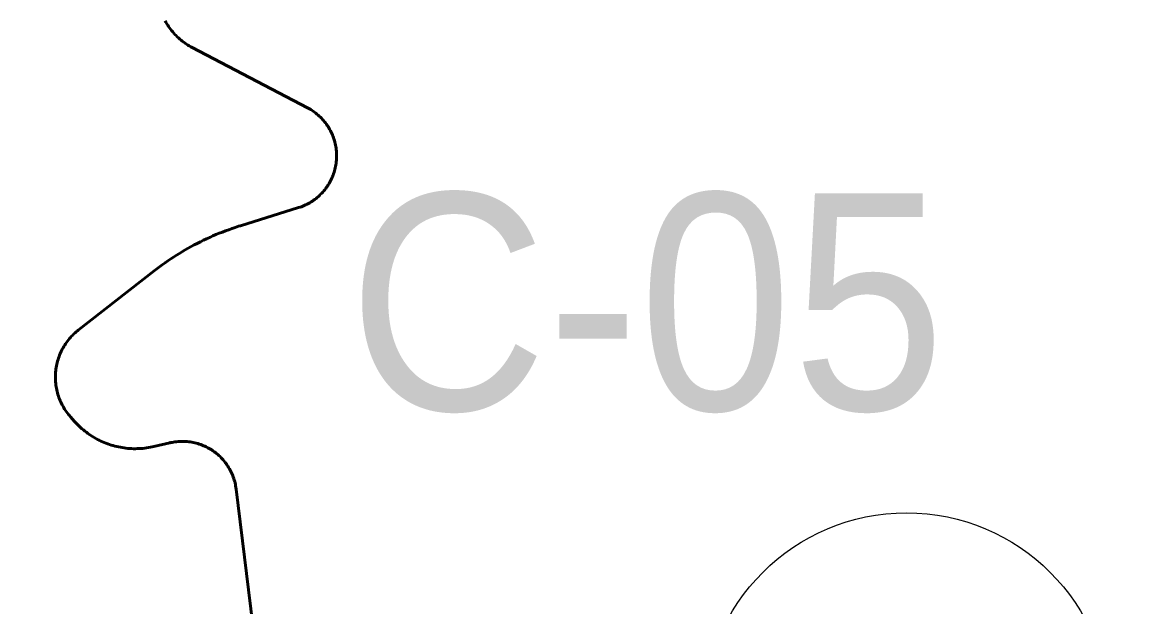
# Model space of a CAD drawing. Extents: x -1643653 to 4543381, y 1624270 to 13878484.
# Drawn here: x 613859 to 615897, y 8967992 to 8969070 of the extents above; entities that cross this region are included whole.
import ezdxf

# ---------------------------------------------------------------- set-up
doc = ezdxf.new("R2010")
doc.units = 0
doc.header["$LTSCALE"] = 200
for name, color, linetype, lineweight in [('1', 7, 'Continuous', 13), ('15', 7, 'Continuous', 25), ('24', 7, 'Continuous', 25), ('27', 7, 'Continuous', 53), ('60', 7, 'Continuous', 53)]:
    doc.layers.add(name, color=color, linetype=linetype, lineweight=lineweight)

msp = doc.modelspace()

# ---------------------------------------------------------------- linework, layer by layer
at = {"layer": '1', "lineweight": 25}
msp.add_spline([(814781, 9009175.5), (814787.2, 9009173.4), (814796.9, 9009173.4), (814799.4, 9009172.4), (814805.1, 9009174.5), (814805.6, 9009176.5), (814811.7, 9009179.5), (814811.7, 9009179.5), (814801.5, 9009181), (814790.7, 9009181.5), (814784.1, 9009183.1), (814777.4, 9009185.1), (814778.4, 9009175.5)], degree=3, dxfattribs=at)
at = {"layer": '15'}
msp.add_circle((615490.2, 8967790.3), 375, dxfattribs=at)
at = {"layer": '24'}
msp.add_spline([(612786.7, 8968107.3), (612801.6, 8968128.4), (612825.4, 8968137.6), (612841.8, 8968141.2), (612849.1, 8968135.7), (612863.8, 8968104.6), (612885.7, 8968091.8), (612907.7, 8968095.5), (612936.9, 8968110.1), (612958.9, 8968126.6), (613002.8, 8968135.7), (613019.2, 8968144.9), (613052.1, 8968168.7), (613075.9, 8968223.6), (613149.1, 8968256.5), (613222.2, 8968346.2), (613291.7, 8968393.7), (613379.5, 8968463.3), (613410.6, 8968499.9), (613419.7, 8968521.8), (613428.9, 8968573.1), (613434.3, 8968587.7), (613492.9, 8968642.6), (613500.2, 8968675.6), (613500.2, 8968774.4), (613520.8, 8968819.7), (613563.5, 8968810.2), (613601.5, 8968781.7), (613573, 8968914.7), (613639.4, 8969062), (613682.2, 8969190.2), (613720.1, 8969337.5), (613710.7, 8969399.2), (613677.4, 8969432.5), (613601.5, 8969437.2), (613577.7, 8969451.5), (613558.7, 8969522.8), (613558.7, 8969603.5), (613644.2, 8969670), (613758.1, 8969741.3), (613791.3, 8969793.5), (613772.4, 8969850.5), (613667.9, 8969964.5), (613648.9, 8970026.3), (613691.7, 8970145), (613767.6, 8970301.8), (613881.6, 8970377.8), (613929, 8970392), (613962.2, 8970444.3), (613976.5, 8970529.8), (614009.7, 8970567.8), (614047.7, 8970658), (614166.4, 8970700.8), (614261.3, 8970800.5), (614342, 8970890.8), (614437, 8970938.3), (614503.4, 8971071.3), (614560.4, 8971137.8), (614584.1, 8971209.1), (614565.1, 8971304.1), (614531.9, 8971432.3), (614503.4, 8971489.3), (614403.7, 8971541.6), (614384.7, 8971608.1), (614399, 8971741.1), (614508.2, 8971921.6), (614660.1, 8972083.1), (614712.3, 8972154.3), (614750.3, 8972154.3), (614793, 8972097.3), (614854.7, 8972064.1), (614873.7, 8972111.6), (614816.7, 8972387.1), (614812, 8972505.8), (614840.4, 8972594.7), (614887.9, 8972703.9), (614973.4, 8972751.4), (615039.8, 8972760.9), (615187, 8972836.9), (615272.4, 8972998.4), (615315.2, 8973159.9), (615348.4, 8973316.7)], degree=3, dxfattribs=at)
at = {"layer": '27'}
for points in [[(614437, 8968843.6), (614436.4, 8968846.3), (614435.7, 8968849.1), (614434.9, 8968851.8), (614434.1, 8968854.5), (614433.2, 8968857.2), (614432.2, 8968859.8), (614431.1, 8968862.5), (614430, 8968865.1), (614428.8, 8968867.6), (614427.5, 8968870.1), (614426.1, 8968872.6), (614424.7, 8968875.1), (614423.2, 8968877.5), (614421.7, 8968879.8), (614420.1, 8968882.1), (614418.4, 8968884.4), (614416.6, 8968886.6), (614414.8, 8968888.8), (614412.9, 8968890.9), (614411, 8968893), (614409, 8968895), (614407, 8968896.9), (614404.8, 8968898.8), (614402.7, 8968900.7), (614400.5, 8968902.4), (614398.2, 8968904.2), (614395.9, 8968905.8), (614393.6, 8968907.4), (614391.2, 8968908.9), (614388.8, 8968910.3), (614386.3, 8968911.7), (614385.3, 8968912.2), (614172.6, 8969023.4), (614169.8, 8969024.9), (614167.1, 8969026.4), (614164.5, 8969028), (614161.9, 8969029.7), (614159.3, 8969031.4), (614156.8, 8969033.2), (614154.3, 8969035.1), (614151.9, 8969037.1), (614149.6, 8969039.1), (614147.2, 8969041.1), (614145, 8969043.2), (614142.8, 8969045.4), (614140.6, 8969047.6), (614138.5, 8969049.9), (614136.5, 8969052.3), (614134.5, 8969054.7), (614132.6, 8969057.1), (614130.8, 8969059.6), (614129, 8969062.1), (614127.3, 8969064.7), (614125.7, 8969067.3), (614124.1, 8969070), (614122.6, 8969072.7)], [(614122.6, 8969072.7), (614124.1, 8969070), (614125.7, 8969067.3), (614127.3, 8969064.7), (614129, 8969062.1), (614130.8, 8969059.6), (614132.6, 8969057.1), (614134.5, 8969054.7), (614136.5, 8969052.3), (614138.5, 8969049.9), (614140.6, 8969047.6), (614142.8, 8969045.4), (614145, 8969043.2), (614147.2, 8969041.1), (614149.6, 8969039.1), (614151.9, 8969037.1), (614154.3, 8969035.1), (614156.8, 8969033.2), (614159.3, 8969031.4), (614161.9, 8969029.7), (614164.5, 8969028), (614167.1, 8969026.4), (614169.8, 8969024.9), (614172.6, 8969023.4), (614385.3, 8968912.2), (614386.3, 8968911.7), (614388.8, 8968910.3), (614391.2, 8968908.9), (614393.6, 8968907.4), (614395.9, 8968905.8), (614398.2, 8968904.2), (614400.5, 8968902.4), (614402.7, 8968900.7), (614404.8, 8968898.8), (614407, 8968896.9), (614409, 8968895), (614411, 8968893), (614412.9, 8968890.9), (614414.8, 8968888.8), (614416.6, 8968886.6), (614418.4, 8968884.4), (614420.1, 8968882.1), (614421.7, 8968879.8), (614423.2, 8968877.5), (614424.7, 8968875.1), (614426.1, 8968872.6), (614427.5, 8968870.1), (614428.8, 8968867.6), (614430, 8968865.1), (614431.1, 8968862.5), (614432.2, 8968859.8), (614433.2, 8968857.2), (614434.1, 8968854.5), (614434.9, 8968851.8), (614435.7, 8968849.1), (614436.4, 8968846.3), (614437, 8968843.6)], [(613931.5, 8968464.3), (613932.9, 8968466.9), (613934.3, 8968469.5), (613935.8, 8968472.1), (613937.4, 8968474.6), (613939, 8968477.1), (613940.7, 8968479.5), (613942.5, 8968481.9), (613944.3, 8968484.3), (613946.2, 8968486.6), (613948.1, 8968488.8), (613950.1, 8968491), (613952.2, 8968493.1), (613954.3, 8968495.2), (613956.5, 8968497.2), (613958.7, 8968499.2), (613961, 8968501.1), (613962.4, 8968502.2), (614102.2, 8968611.4), (614107.2, 8968615.2), (614112.3, 8968619), (614117.4, 8968622.8), (614122.5, 8968626.4), (614127.7, 8968630), (614133, 8968633.6), (614138.2, 8968637), (614143.6, 8968640.4), (614148.9, 8968643.8), (614154.4, 8968647), (614159.8, 8968650.2), (614165.3, 8968653.4), (614170.8, 8968656.4), (614176.4, 8968659.4), (614182, 8968662.3), (614187.7, 8968665.2), (614193.4, 8968668), (614199.1, 8968670.7), (614204.8, 8968673.3), (614210.6, 8968675.9), (614216.4, 8968678.3), (614222.3, 8968680.8), (614228.2, 8968683.1), (614234.1, 8968685.3), (614240, 8968687.5), (614246, 8968689.7), (614251.9, 8968691.7), (614258, 8968693.7), (614261.5, 8968694.8), (614368.7, 8968728.1), (614371.4, 8968729), (614374, 8968729.9), (614376.7, 8968731), (614379.3, 8968732.1), (614381.8, 8968733.2), (614384.4, 8968734.5), (614386.9, 8968735.8), (614389.3, 8968737.2), (614391.8, 8968738.6), (614394.2, 8968740.2), (614396.5, 8968741.8), (614398.8, 8968743.4), (614401, 8968745.1), (614403.2, 8968746.9), (614405.4, 8968748.8), (614407.5, 8968750.7), (614409.5, 8968752.7), (614411.5, 8968754.7), (614413.4, 8968756.7), (614415.2, 8968758.9), (614417, 8968761.1), (614418.8, 8968763.3), (614420.5, 8968765.6), (614422.1, 8968767.9), (614423.6, 8968770.3), (614425.1, 8968772.7), (614426.5, 8968775.1), (614427.8, 8968777.6), (614429.1, 8968780.2), (614430.3, 8968782.7), (614431.4, 8968785.3), (614432.4, 8968788), (614433.4, 8968790.6), (614434.3, 8968793.3), (614435.1, 8968796), (614435.9, 8968798.7), (614436.5, 8968801.5), (614437.1, 8968804.2), (614437.6, 8968807), (614438, 8968809.8), (614438.4, 8968812.6), (614438.7, 8968815.4), (614438.8, 8968818.3), (614439, 8968821.1), (614439, 8968823.9), (614438.9, 8968826.8), (614438.8, 8968829.6), (614438.6, 8968832.4), (614438.3, 8968835.2), (614438, 8968838), (614437.5, 8968840.8), (614437, 8968843.6)], [(614437, 8968843.6), (614437.5, 8968840.8), (614438, 8968838), (614438.3, 8968835.2), (614438.6, 8968832.4), (614438.8, 8968829.6), (614438.9, 8968826.8), (614439, 8968823.9), (614439, 8968821.1), (614438.8, 8968818.3), (614438.7, 8968815.4), (614438.4, 8968812.6), (614438, 8968809.8), (614437.6, 8968807), (614437.1, 8968804.2), (614436.5, 8968801.5), (614435.9, 8968798.7), (614435.1, 8968796), (614434.3, 8968793.3), (614433.4, 8968790.6), (614432.4, 8968788), (614431.4, 8968785.3), (614430.3, 8968782.7), (614429.1, 8968780.2), (614427.8, 8968777.6), (614426.5, 8968775.1), (614425.1, 8968772.7), (614423.6, 8968770.3), (614422.1, 8968767.9), (614420.5, 8968765.6), (614418.8, 8968763.3), (614417, 8968761.1), (614415.2, 8968758.9), (614413.4, 8968756.7), (614411.5, 8968754.7), (614409.5, 8968752.7), (614407.5, 8968750.7), (614405.4, 8968748.8), (614403.2, 8968746.9), (614401, 8968745.1), (614398.8, 8968743.4), (614396.5, 8968741.8), (614394.2, 8968740.2), (614391.8, 8968738.6), (614389.3, 8968737.2), (614386.9, 8968735.8), (614384.4, 8968734.5), (614381.8, 8968733.2), (614379.3, 8968732.1), (614376.7, 8968731), (614374, 8968729.9), (614371.4, 8968729), (614368.7, 8968728.1), (614261.5, 8968694.8), (614258, 8968693.7), (614251.9, 8968691.7), (614246, 8968689.7), (614240, 8968687.5), (614234.1, 8968685.3), (614228.2, 8968683.1), (614222.3, 8968680.8), (614216.4, 8968678.3), (614210.6, 8968675.9), (614204.8, 8968673.3), (614199.1, 8968670.7), (614193.4, 8968668), (614187.7, 8968665.2), (614182, 8968662.3), (614176.4, 8968659.4), (614170.8, 8968656.4), (614165.3, 8968653.4), (614159.8, 8968650.2), (614154.4, 8968647), (614148.9, 8968643.8), (614143.6, 8968640.4), (614138.2, 8968637), (614133, 8968633.6), (614127.7, 8968630), (614122.5, 8968626.4), (614117.4, 8968622.8), (614112.3, 8968619), (614107.2, 8968615.2), (614102.2, 8968611.4), (613962.4, 8968502.2), (613961, 8968501.1), (613958.7, 8968499.2), (613956.5, 8968497.2), (613954.3, 8968495.2), (613952.2, 8968493.1), (613950.1, 8968491), (613948.1, 8968488.8), (613946.2, 8968486.6), (613944.3, 8968484.3), (613942.5, 8968481.9), (613940.7, 8968479.5), (613939, 8968477.1), (613937.4, 8968474.6), (613935.8, 8968472.1), (613934.3, 8968469.5), (613932.9, 8968466.9), (613931.5, 8968464.3)], [(614149.3, 8968297), (614146.5, 8968296.8), (614143.7, 8968296.5), (614140.8, 8968296.2), (614138.1, 8968295.8), (614135.3, 8968295.2), (614132.5, 8968294.7), (614131.4, 8968294.4), (614102, 8968287.5), (614098.7, 8968286.8), (614095.3, 8968286.1), (614091.8, 8968285.5), (614088.4, 8968285), (614085, 8968284.5), (614081.5, 8968284.2), (614078.1, 8968283.9), (614074.6, 8968283.7), (614071.2, 8968283.6), (614067.7, 8968283.5), (614064.2, 8968283.5), (614060.8, 8968283.7), (614057.3, 8968283.9), (614053.9, 8968284.1), (614050.4, 8968284.5), (614047, 8968284.9), (614043.6, 8968285.5), (614040.2, 8968286.1), (614036.8, 8968286.7), (614033.4, 8968287.5), (614030, 8968288.3), (614026.7, 8968289.2), (614023.3, 8968290.2), (614020, 8968291.3), (614016.8, 8968292.4), (614013.5, 8968293.6), (614010.3, 8968294.9), (614007.1, 8968296.3), (614004, 8968297.7), (614000.8, 8968299.2), (613997.8, 8968300.8), (613994.7, 8968302.4), (613991.7, 8968304.1), (613988.8, 8968305.9), (613985.8, 8968307.8), (613982.9, 8968309.7), (613980.1, 8968311.7), (613977.3, 8968313.8), (613974.6, 8968315.9), (613971.9, 8968318.1), (613969.2, 8968320.3), (613966.7, 8968322.6), (613964.1, 8968325), (613961.6, 8968327.4), (613959.2, 8968329.8), (613956.8, 8968332.4), (613955.6, 8968333.8), (613947.9, 8968342.4), (613946, 8968344.6), (613944.1, 8968346.9), (613942.3, 8968349.3), (613940.6, 8968351.7), (613938.9, 8968354.1), (613937.2, 8968356.6), (613935.7, 8968359.1), (613934.2, 8968361.7), (613932.8, 8968364.3), (613931.4, 8968366.9), (613930.2, 8968369.6), (613929, 8968372.3), (613927.8, 8968375.1), (613926.8, 8968377.8), (613925.8, 8968380.6), (613924.9, 8968383.5), (613924.1, 8968386.3), (613923.3, 8968389.2), (613922.7, 8968392.1), (613922.1, 8968395), (613921.5, 8968397.9), (613921.1, 8968400.8), (613920.8, 8968403.8), (613920.5, 8968406.7), (613920.3, 8968409.7), (613920.2, 8968412.7), (613920.1, 8968415.6), (613920.2, 8968418.6), (613920.3, 8968421.6), (613920.5, 8968424.5), (613920.8, 8968427.5), (613921.1, 8968430.4), (613921.6, 8968433.3), (613922.1, 8968436.3), (613922.7, 8968439.2), (613923.4, 8968442.1), (613924.1, 8968444.9), (613925, 8968447.8), (613925.9, 8968450.6), (613926.9, 8968453.4), (613927.9, 8968456.2), (613929.1, 8968458.9), (613930.3, 8968461.6), (613931.5, 8968464.3)], [(613931.5, 8968464.3), (613930.3, 8968461.6), (613929.1, 8968458.9), (613927.9, 8968456.2), (613926.9, 8968453.4), (613925.9, 8968450.6), (613925, 8968447.8), (613924.1, 8968444.9), (613923.4, 8968442.1), (613922.7, 8968439.2), (613922.1, 8968436.3), (613921.6, 8968433.3), (613921.1, 8968430.4), (613920.8, 8968427.5), (613920.5, 8968424.5), (613920.3, 8968421.6), (613920.2, 8968418.6), (613920.1, 8968415.6), (613920.2, 8968412.7), (613920.3, 8968409.7), (613920.5, 8968406.7), (613920.8, 8968403.8), (613921.1, 8968400.8), (613921.5, 8968397.9), (613922.1, 8968395), (613922.7, 8968392.1), (613923.3, 8968389.2), (613924.1, 8968386.3), (613924.9, 8968383.5), (613925.8, 8968380.6), (613926.8, 8968377.8), (613927.8, 8968375.1), (613929, 8968372.3), (613930.2, 8968369.6), (613931.4, 8968366.9), (613932.8, 8968364.3), (613934.2, 8968361.7), (613935.7, 8968359.1), (613937.2, 8968356.6), (613938.9, 8968354.1), (613940.6, 8968351.7), (613942.3, 8968349.3), (613944.1, 8968346.9), (613946, 8968344.6), (613947.9, 8968342.4), (613955.6, 8968333.8), (613956.8, 8968332.4), (613959.2, 8968329.8), (613961.6, 8968327.4), (613964.1, 8968325), (613966.7, 8968322.6), (613969.2, 8968320.3), (613971.9, 8968318.1), (613974.6, 8968315.9), (613977.3, 8968313.8), (613980.1, 8968311.7), (613982.9, 8968309.7), (613985.8, 8968307.8), (613988.8, 8968305.9), (613991.7, 8968304.1), (613994.7, 8968302.4), (613997.8, 8968300.8), (614000.8, 8968299.2), (614004, 8968297.7), (614007.1, 8968296.3), (614010.3, 8968294.9), (614013.5, 8968293.6), (614016.8, 8968292.4), (614020, 8968291.3), (614023.3, 8968290.2), (614026.7, 8968289.2), (614030, 8968288.3), (614033.4, 8968287.5), (614036.8, 8968286.7), (614040.2, 8968286.1), (614043.6, 8968285.5), (614047, 8968284.9), (614050.4, 8968284.5), (614053.9, 8968284.1), (614057.3, 8968283.9), (614060.8, 8968283.7), (614064.2, 8968283.5), (614067.7, 8968283.5), (614071.2, 8968283.6), (614074.6, 8968283.7), (614078.1, 8968283.9), (614081.5, 8968284.2), (614085, 8968284.5), (614088.4, 8968285), (614091.8, 8968285.5), (614095.3, 8968286.1), (614098.7, 8968286.8), (614102, 8968287.5), (614131.4, 8968294.4), (614132.5, 8968294.7), (614135.3, 8968295.2), (614138.1, 8968295.8), (614140.8, 8968296.2), (614143.7, 8968296.5), (614146.5, 8968296.8), (614149.3, 8968297)], [(614288, 8967928), (614253.6, 8968209.2), (614253.2, 8968212), (614252.7, 8968214.8), (614252.2, 8968217.6), (614251.6, 8968220.4), (614250.9, 8968223.1), (614250.1, 8968225.8), (614249.2, 8968228.5), (614248.3, 8968231.2), (614247.3, 8968233.8), (614246.2, 8968236.5), (614245.1, 8968239), (614243.9, 8968241.6), (614242.6, 8968244.1), (614241.2, 8968246.6), (614239.8, 8968249), (614238.3, 8968251.4), (614236.7, 8968253.8), (614235.1, 8968256.1), (614233.3, 8968258.3), (614231.6, 8968260.5), (614229.8, 8968262.7), (614227.9, 8968264.8), (614225.9, 8968266.9), (614223.9, 8968268.9), (614221.9, 8968270.8), (614219.8, 8968272.7), (614217.6, 8968274.5), (614215.4, 8968276.3), (614213.1, 8968278), (614210.8, 8968279.6), (614208.5, 8968281.2), (614206.1, 8968282.7), (614203.6, 8968284.1), (614201.1, 8968285.4), (614198.6, 8968286.7), (614196.1, 8968288), (614193.5, 8968289.1), (614190.8, 8968290.2), (614188.2, 8968291.2), (614185.5, 8968292.1), (614182.8, 8968292.9), (614180.1, 8968293.7), (614177.4, 8968294.4), (614174.6, 8968295), (614171.8, 8968295.5), (614169, 8968296), (614166.2, 8968296.4), (614163.4, 8968296.7), (614160.6, 8968296.9), (614157.8, 8968297), (614155, 8968297.1), (614152.1, 8968297.1), (614149.3, 8968297)], [(614149.3, 8968297), (614152.1, 8968297.1), (614155, 8968297.1), (614157.8, 8968297), (614160.6, 8968296.9), (614163.4, 8968296.7), (614166.2, 8968296.4), (614169, 8968296), (614171.8, 8968295.5), (614174.6, 8968295), (614177.4, 8968294.4), (614180.1, 8968293.7), (614182.8, 8968292.9), (614185.5, 8968292.1), (614188.2, 8968291.2), (614190.8, 8968290.2), (614193.5, 8968289.1), (614196.1, 8968288), (614198.6, 8968286.7), (614201.1, 8968285.4), (614203.6, 8968284.1), (614206.1, 8968282.7), (614208.5, 8968281.2), (614210.8, 8968279.6), (614213.1, 8968278), (614215.4, 8968276.3), (614217.6, 8968274.5), (614219.8, 8968272.7), (614221.9, 8968270.8), (614223.9, 8968268.9), (614225.9, 8968266.9), (614227.9, 8968264.8), (614229.8, 8968262.7), (614231.6, 8968260.5), (614233.3, 8968258.3), (614235.1, 8968256.1), (614236.7, 8968253.8), (614238.3, 8968251.4), (614239.8, 8968249), (614241.2, 8968246.6), (614242.6, 8968244.1), (614243.9, 8968241.6), (614245.1, 8968239), (614246.2, 8968236.5), (614247.3, 8968233.8), (614248.3, 8968231.2), (614249.2, 8968228.5), (614250.1, 8968225.8), (614250.9, 8968223.1), (614251.6, 8968220.4), (614252.2, 8968217.6), (614252.7, 8968214.8), (614253.2, 8968212), (614253.6, 8968209.2), (614288, 8967928)]]:
    msp.add_lwpolyline(points, dxfattribs=at)
at = {"layer": '60'}
for points in [[(614437, 8968843.6), (614436.4, 8968846.3), (614435.7, 8968849.1), (614434.9, 8968851.8), (614434.1, 8968854.5), (614433.2, 8968857.2), (614432.2, 8968859.8), (614431.1, 8968862.5), (614430, 8968865.1), (614428.8, 8968867.6), (614427.5, 8968870.1), (614426.1, 8968872.6), (614424.7, 8968875.1), (614423.2, 8968877.5), (614421.7, 8968879.8), (614420.1, 8968882.1), (614418.4, 8968884.4), (614416.6, 8968886.6), (614414.8, 8968888.8), (614412.9, 8968890.9), (614411, 8968893), (614409, 8968895), (614407, 8968896.9), (614404.8, 8968898.8), (614402.7, 8968900.7), (614400.5, 8968902.4), (614398.2, 8968904.2), (614395.9, 8968905.8), (614393.6, 8968907.4), (614391.2, 8968908.9), (614388.8, 8968910.3), (614386.3, 8968911.7), (614385.3, 8968912.2), (614172.6, 8969023.4), (614169.8, 8969024.9), (614167.1, 8969026.4), (614164.5, 8969028), (614161.9, 8969029.7), (614159.3, 8969031.4), (614156.8, 8969033.2), (614154.3, 8969035.1), (614151.9, 8969037.1), (614149.6, 8969039.1), (614147.2, 8969041.1), (614145, 8969043.2), (614142.8, 8969045.4), (614140.6, 8969047.6), (614138.5, 8969049.9), (614136.5, 8969052.3), (614134.5, 8969054.7), (614132.6, 8969057.1), (614130.8, 8969059.6), (614129, 8969062.1), (614127.3, 8969064.7), (614125.7, 8969067.3), (614124.1, 8969070), (614122.6, 8969072.7)], [(613931.5, 8968464.3), (613932.9, 8968466.9), (613934.3, 8968469.5), (613935.8, 8968472.1), (613937.4, 8968474.6), (613939, 8968477.1), (613940.7, 8968479.5), (613942.5, 8968481.9), (613944.3, 8968484.3), (613946.2, 8968486.6), (613948.1, 8968488.8), (613950.1, 8968491), (613952.2, 8968493.1), (613954.3, 8968495.2), (613956.5, 8968497.2), (613958.7, 8968499.2), (613961, 8968501.1), (613962.4, 8968502.2), (614102.2, 8968611.4), (614107.2, 8968615.2), (614112.3, 8968619), (614117.4, 8968622.8), (614122.5, 8968626.4), (614127.7, 8968630), (614133, 8968633.6), (614138.2, 8968637), (614143.6, 8968640.4), (614148.9, 8968643.8), (614154.4, 8968647), (614159.8, 8968650.2), (614165.3, 8968653.4), (614170.8, 8968656.4), (614176.4, 8968659.4), (614182, 8968662.3), (614187.7, 8968665.2), (614193.4, 8968668), (614199.1, 8968670.7), (614204.8, 8968673.3), (614210.6, 8968675.9), (614216.4, 8968678.3), (614222.3, 8968680.8), (614228.2, 8968683.1), (614234.1, 8968685.3), (614240, 8968687.5), (614246, 8968689.7), (614251.9, 8968691.7), (614258, 8968693.7), (614261.5, 8968694.8), (614368.7, 8968728.1), (614371.4, 8968729), (614374, 8968729.9), (614376.7, 8968731), (614379.3, 8968732.1), (614381.8, 8968733.2), (614384.4, 8968734.5), (614386.9, 8968735.8), (614389.3, 8968737.2), (614391.8, 8968738.6), (614394.2, 8968740.2), (614396.5, 8968741.8), (614398.8, 8968743.4), (614401, 8968745.1), (614403.2, 8968746.9), (614405.4, 8968748.8), (614407.5, 8968750.7), (614409.5, 8968752.7), (614411.5, 8968754.7), (614413.4, 8968756.7), (614415.2, 8968758.9), (614417, 8968761.1), (614418.8, 8968763.3), (614420.5, 8968765.6), (614422.1, 8968767.9), (614423.6, 8968770.3), (614425.1, 8968772.7), (614426.5, 8968775.1), (614427.8, 8968777.6), (614429.1, 8968780.2), (614430.3, 8968782.7), (614431.4, 8968785.3), (614432.4, 8968788), (614433.4, 8968790.6), (614434.3, 8968793.3), (614435.1, 8968796), (614435.9, 8968798.7), (614436.5, 8968801.5), (614437.1, 8968804.2), (614437.6, 8968807), (614438, 8968809.8), (614438.4, 8968812.6), (614438.7, 8968815.4), (614438.8, 8968818.3), (614439, 8968821.1), (614439, 8968823.9), (614438.9, 8968826.8), (614438.8, 8968829.6), (614438.6, 8968832.4), (614438.3, 8968835.2), (614438, 8968838), (614437.5, 8968840.8), (614437, 8968843.6)], [(614149.3, 8968297), (614146.5, 8968296.8), (614143.7, 8968296.5), (614140.8, 8968296.2), (614138.1, 8968295.8), (614135.3, 8968295.2), (614132.5, 8968294.7), (614131.4, 8968294.4), (614102, 8968287.5), (614098.7, 8968286.8), (614095.3, 8968286.1), (614091.8, 8968285.5), (614088.4, 8968285), (614085, 8968284.5), (614081.5, 8968284.2), (614078.1, 8968283.9), (614074.6, 8968283.7), (614071.2, 8968283.6), (614067.7, 8968283.5), (614064.2, 8968283.5), (614060.8, 8968283.7), (614057.3, 8968283.9), (614053.9, 8968284.1), (614050.4, 8968284.5), (614047, 8968284.9), (614043.6, 8968285.5), (614040.2, 8968286.1), (614036.8, 8968286.7), (614033.4, 8968287.5), (614030, 8968288.3), (614026.7, 8968289.2), (614023.3, 8968290.2), (614020, 8968291.3), (614016.8, 8968292.4), (614013.5, 8968293.6), (614010.3, 8968294.9), (614007.1, 8968296.3), (614004, 8968297.7), (614000.8, 8968299.2), (613997.8, 8968300.8), (613994.7, 8968302.4), (613991.7, 8968304.1), (613988.8, 8968305.9), (613985.8, 8968307.8), (613982.9, 8968309.7), (613980.1, 8968311.7), (613977.3, 8968313.8), (613974.6, 8968315.9), (613971.9, 8968318.1), (613969.2, 8968320.3), (613966.7, 8968322.6), (613964.1, 8968325), (613961.6, 8968327.4), (613959.2, 8968329.8), (613956.8, 8968332.4), (613955.6, 8968333.8), (613947.9, 8968342.4), (613946, 8968344.6), (613944.1, 8968346.9), (613942.3, 8968349.3), (613940.6, 8968351.7), (613938.9, 8968354.1), (613937.2, 8968356.6), (613935.7, 8968359.1), (613934.2, 8968361.7), (613932.8, 8968364.3), (613931.4, 8968366.9), (613930.2, 8968369.6), (613929, 8968372.3), (613927.8, 8968375.1), (613926.8, 8968377.8), (613925.8, 8968380.6), (613924.9, 8968383.5), (613924.1, 8968386.3), (613923.3, 8968389.2), (613922.7, 8968392.1), (613922.1, 8968395), (613921.5, 8968397.9), (613921.1, 8968400.8), (613920.8, 8968403.8), (613920.5, 8968406.7), (613920.3, 8968409.7), (613920.2, 8968412.7), (613920.1, 8968415.6), (613920.2, 8968418.6), (613920.3, 8968421.6), (613920.5, 8968424.5), (613920.8, 8968427.5), (613921.1, 8968430.4), (613921.6, 8968433.3), (613922.1, 8968436.3), (613922.7, 8968439.2), (613923.4, 8968442.1), (613924.1, 8968444.9), (613925, 8968447.8), (613925.9, 8968450.6), (613926.9, 8968453.4), (613927.9, 8968456.2), (613929.1, 8968458.9), (613930.3, 8968461.6), (613931.5, 8968464.3)], [(614288, 8967928), (614253.6, 8968209.2), (614253.2, 8968212), (614252.7, 8968214.8), (614252.2, 8968217.6), (614251.6, 8968220.4), (614250.9, 8968223.1), (614250.1, 8968225.8), (614249.2, 8968228.5), (614248.3, 8968231.2), (614247.3, 8968233.8), (614246.2, 8968236.5), (614245.1, 8968239), (614243.9, 8968241.6), (614242.6, 8968244.1), (614241.2, 8968246.6), (614239.8, 8968249), (614238.3, 8968251.4), (614236.7, 8968253.8), (614235.1, 8968256.1), (614233.3, 8968258.3), (614231.6, 8968260.5), (614229.8, 8968262.7), (614227.9, 8968264.8), (614225.9, 8968266.9), (614223.9, 8968268.9), (614221.9, 8968270.8), (614219.8, 8968272.7), (614217.6, 8968274.5), (614215.4, 8968276.3), (614213.1, 8968278), (614210.8, 8968279.6), (614208.5, 8968281.2), (614206.1, 8968282.7), (614203.6, 8968284.1), (614201.1, 8968285.4), (614198.6, 8968286.7), (614196.1, 8968288), (614193.5, 8968289.1), (614190.8, 8968290.2), (614188.2, 8968291.2), (614185.5, 8968292.1), (614182.8, 8968292.9), (614180.1, 8968293.7), (614177.4, 8968294.4), (614174.6, 8968295), (614171.8, 8968295.5), (614169, 8968296), (614166.2, 8968296.4), (614163.4, 8968296.7), (614160.6, 8968296.9), (614157.8, 8968297), (614155, 8968297.1), (614152.1, 8968297.1), (614149.3, 8968297)]]:
    msp.add_lwpolyline(points, dxfattribs=at)

# ---------------------------------------------------------------- texts
at = {"layer": '15', "width": 0.95}
msp.add_text('C-05', height=400, dxfattribs=at).set_placement((614460.3, 8968354.6))

doc.saveas('drawing.dxf')
